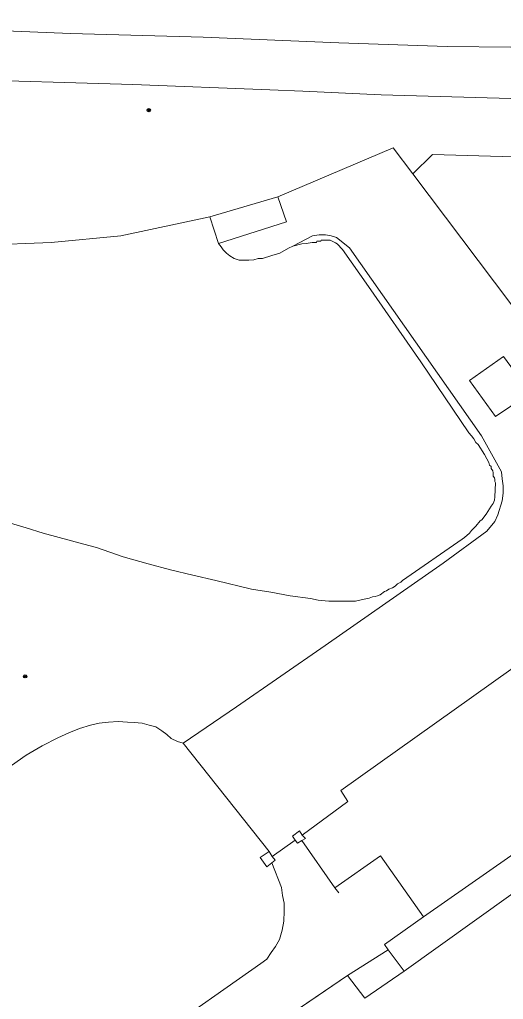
# Model space of a CAD drawing. Extents: x 528790 to 529292, y 179350 to 179856.
# Drawn here: x 528954.9 to 528999.3, y 179684.2 to 179774.3 of the extents above; entities that cross this region are included whole.
import ezdxf

# ---------------------------------------------------------------- set-up
doc = ezdxf.new("R2010")
doc.units = 0
doc.header["$LTSCALE"] = 0.6
doc.header["$PDMODE"] = 32
doc.header["$PDSIZE"] = 0.3
doc.layers.add('1', color=7, linetype='Continuous', lineweight=13)
doc.layers.add('2', color=7, linetype='Continuous', lineweight=13)
doc.layers.add('3', color=7, linetype='Continuous')

msp = doc.modelspace()

# ---------------------------------------------------------------- linework, layer by layer
at = {"layer": '1'}
for points in [[(528934.8, 179774), (528959.55, 179773), (528971.75, 179772.65), (528984.2, 179772.15), (528994.15, 179771.8), (529000, 179771.75), (529042.5, 179770.55), (529042.9, 179770.3), (529043.25, 179770), (529043.6, 179769.65), (529043.95, 179769.25), (529044.25, 179768.6), (529044.5, 179767.9), (529044.6, 179767.3), (529044.6, 179766.8), (529044.55, 179766.25), (529044.4, 179765.75), (529044.25, 179765.3), (529044.2, 179764.8), (529048.4, 179764.8)], [(529000, 179771.75), (528994.15, 179771.8), (528984.2, 179772.15), (528971.75, 179772.65), (528959.55, 179773), (528934.8, 179774)], [(529000, 179767.03), (528988.1, 179767.35), (528980.9, 179767.7), (528977.883, 179767.816), (528965.3, 179768.3), (528948.5, 179768.8)], [(528948.5, 179768.8), (528965.3, 179768.3), (528977.883, 179767.816), (528980.9, 179767.7), (528988.1, 179767.35), (529000, 179767.03)], [(528951.55, 179753.55), (528957.8, 179753.8), (528964.2, 179754.4), (528972.37, 179756.13), (528978.6, 179757.98), (528989.2, 179762.5), (528991.008, 179760.097), (528992.826, 179761.868), (529019.482, 179761.108)], [(529000, 179748.15), (528991.008, 179760.097), (528989.2, 179762.5), (528978.6, 179757.98), (528979.4, 179755.7), (528973.15, 179753.7), (528973.4, 179753.4), (528973.6, 179753.1), (528973.9, 179752.8), (528974.2, 179752.55), (528974.6, 179752.3), (528975.05, 179752.15), (528975.95, 179752.15), (528976.4, 179752.2), (528976.8, 179752.3), (528977.2, 179752.3), (528978.05, 179752.6), (528978.8, 179752.8), (528979.6, 179753.25), (528980, 179753.45), (528981.8, 179754.4), (528982.4, 179754.5), (528983, 179754.5), (528983.5, 179754.4), (528984, 179754.25), (528985.2, 179753.3), (528997.3, 179736), (528999.15, 179732.7), (528999.2, 179732.05), (528999.3, 179731.4), (528999.3, 179730.75), (528999.2, 179730.05), (528998.8, 179728.75), (528998.55, 179728.15), (528997.8, 179727.25), (528993.8, 179724.3), (528982.95, 179716.75), (528974.8, 179711.1), (528969.9, 179707.75), (528977.8, 179697.8), (528978.1, 179697.35), (528980.2, 179698.85), (528979.95, 179699.2), (528980.6, 179699.7), (528980.85, 179699.3), (528985.05, 179702.4), (528984.4, 179703.4), (529000, 179714.53)], [(528986.55, 179721), (528987, 179721.1), (528987.3, 179721.2), (528987.55, 179721.25), (528987.75, 179721.3), (528988, 179721.4), (528988.4, 179721.7), (528988.6, 179721.75), (528988.8, 179721.9), (528989.15, 179722.05), (528989.4, 179722.2), (528989.6, 179722.4), (528989.9, 179722.55), (528990.05, 179722.7), (528995.55, 179726.5), (528995.75, 179726.65), (528996.2, 179727.05), (528996.4, 179727.3), (528996.8, 179727.7), (528997.2, 179728.2), (528997.35, 179728.3), (528997.75, 179728.8), (528998.2, 179729.55), (528998.4, 179729.8), (528998.5, 179730.1), (528998.55, 179730.4), (528998.6, 179731.7), (528998.55, 179731.8), (528998.55, 179732), (528998.5, 179732.15), (528998.4, 179732.3), (528998.4, 179732.6), (528998.35, 179732.8), (528998.2, 179733), (528998.2, 179733.2), (528998.05, 179733.3), (528998, 179733.55), (528997.8, 179733.9), (528997.6, 179734.3), (528997, 179735.2), (528996.8, 179735.4), (528996.6, 179735.75), (528996.4, 179736), (528996.15, 179736.3), (528991.75, 179742.8), (528986.95, 179749.75), (528984.55, 179753.15), (528984.05, 179753.65), (528983.9, 179753.75), (528983.4, 179754), (528982.6, 179754), (528982.55, 179753.9), (528982.2, 179753.9), (528982.15, 179753.8), (528981.75, 179753.8), (528981.2, 179753.7), (528980.8, 179753.65), (528980, 179753.45), (528979.6, 179753.25), (528978.8, 179752.8), (528978.05, 179752.6), (528977.2, 179752.3), (528976.8, 179752.3), (528976.4, 179752.2), (528975.95, 179752.15), (528975.05, 179752.15), (528974.6, 179752.3), (528974.2, 179752.55), (528973.9, 179752.8), (528973.6, 179753.1), (528973.4, 179753.4), (528973.15, 179753.7), (528972.37, 179756.13), (528964.2, 179754.4), (528957.8, 179753.8), (528951.55, 179753.55)], [(528954.15, 179705.7), (528955.5, 179706.65), (528956.95, 179707.5), (528958.4, 179708.25), (528959.4, 179708.7), (528960.4, 179709.1), (528961.4, 179709.4), (528962.2, 179709.6), (528963.05, 179709.7), (528963.95, 179709.75), (528964.8, 179709.7), (528965.4, 179709.65), (528966.15, 179709.6), (528966.8, 179709.4), (528967.4, 179709.25), (528967.95, 179708.9), (528968.4, 179708.55), (528968.8, 179708.2), (528969.4, 179707.9), (528969.9, 179707.75), (528974.8, 179711.1), (528982.95, 179716.75), (528993.8, 179724.3), (528997.8, 179727.25), (528998.55, 179728.15), (528998.8, 179728.75), (528999.2, 179730.05), (528999.3, 179730.75), (528999.3, 179731.4), (528999.2, 179732.05), (528999.15, 179732.7), (528997.3, 179736), (528985.2, 179753.3), (528984, 179754.25), (528983.5, 179754.4), (528983, 179754.5), (528982.4, 179754.5), (528981.8, 179754.4), (528980, 179753.45), (528980.8, 179753.65), (528981.2, 179753.7), (528981.75, 179753.8), (528982.15, 179753.8), (528982.2, 179753.9), (528982.55, 179753.9), (528982.6, 179754), (528983.4, 179754), (528983.9, 179753.75), (528984.05, 179753.65), (528984.55, 179753.15), (528986.95, 179749.75), (528991.75, 179742.8), (528996.15, 179736.3), (528996.4, 179736), (528996.6, 179735.75), (528996.8, 179735.4), (528997, 179735.2), (528997.6, 179734.3), (528997.8, 179733.9), (528998, 179733.55), (528998.05, 179733.3), (528998.2, 179733.2), (528998.2, 179733), (528998.35, 179732.8), (528998.4, 179732.6)], [(529000, 179738.75), (528998.6, 179737.8), (528996.2, 179741.1), (528999.35, 179743.3)], [(528998.4, 179732.6), (528998.4, 179732.3), (528998.5, 179732.15), (528998.55, 179732), (528998.55, 179731.8), (528998.6, 179731.7), (528998.55, 179730.4), (528998.5, 179730.1), (528998.4, 179729.8), (528998.2, 179729.55), (528997.75, 179728.8), (528997.35, 179728.3), (528997.2, 179728.2), (528996.8, 179727.7), (528996.4, 179727.3), (528996.2, 179727.05), (528995.75, 179726.65), (528995.55, 179726.5), (528990.05, 179722.7), (528989.9, 179722.55), (528989.6, 179722.4), (528989.4, 179722.2), (528989.15, 179722.05), (528988.8, 179721.9), (528988.6, 179721.75), (528988.4, 179721.7), (528988, 179721.4), (528987.75, 179721.3), (528987.55, 179721.25), (528987.3, 179721.2), (528987, 179721.1), (528986.55, 179721), (528985.75, 179720.8), (528983.3, 179720.8), (528982.3, 179720.9), (528981.6, 179721.05), (528979.75, 179721.3), (528977.95, 179721.65), (528976.2, 179721.9), (528972.9, 179722.7), (528970.8, 179723.2), (528968.75, 179723.7), (528966.7, 179724.25), (528964.4, 179724.9), (528961.95, 179725.75), (528960.8, 179726.05), (528957.05, 179727.05), (528955.5, 179727.55), (528952.05, 179728.55)], [(528952.05, 179728.55), (528955.5, 179727.55), (528957.05, 179727.05), (528960.8, 179726.05), (528961.95, 179725.75), (528964.4, 179724.9), (528966.7, 179724.25), (528968.75, 179723.7), (528970.8, 179723.2), (528972.9, 179722.7), (528976.2, 179721.9), (528977.95, 179721.65), (528979.75, 179721.3), (528981.6, 179721.05), (528982.3, 179720.9), (528983.3, 179720.8), (528985.75, 179720.8), (528986.55, 179721)], [(529043.7, 179727.75), (529038.5, 179724.15), (529038, 179724.3), (529027.7, 179717.15), (529027.75, 179716.6), (529024.2, 179714.15), (529025.4, 179712.25), (529014.8, 179704.8), (529015.15, 179704.4), (529011.3, 179701.7), (529000, 179693.8), (528990.2, 179686.8), (528986.6, 179684.3), (528985, 179686.4), (528972.45, 179677.85)], [(528967.45, 179680.75), (528977.05, 179687.5), (528977.6, 179687.9), (528978, 179688.5), (528978.4, 179689.05), (528978.75, 179689.7), (528979, 179690.55), (528979.15, 179691.4), (528979.2, 179692.3), (528979.2, 179693.05), (528979.05, 179693.75), (528978.95, 179694.5), (528978.05, 179696.75), (528977.6, 179696.4), (528977, 179697.25), (528977.8, 179697.8), (528969.9, 179707.75), (528969.4, 179707.9), (528968.8, 179708.2), (528968.4, 179708.55), (528967.95, 179708.9), (528967.4, 179709.25), (528966.8, 179709.4), (528966.15, 179709.6), (528965.4, 179709.65), (528964.8, 179709.7), (528963.95, 179709.75), (528963.05, 179709.7), (528962.2, 179709.6), (528961.4, 179709.4), (528960.4, 179709.1), (528959.4, 179708.7), (528958.4, 179708.25), (528956.95, 179707.5), (528955.5, 179706.65), (528954.15, 179705.7)], [(528972.45, 179677.85), (528985, 179686.4), (528988.75, 179688.75), (528988.4, 179689.25), (528992, 179691.8), (528988.05, 179697.4), (528983.85, 179694.45), (528980.8, 179698.8), (528980.4, 179698.55), (528980.2, 179698.85), (528978.1, 179697.35), (528978.35, 179697), (528978.05, 179696.75), (528978.95, 179694.5), (528979.05, 179693.75), (528979.2, 179693.05), (528979.2, 179692.3), (528979.15, 179691.4), (528979, 179690.55), (528978.75, 179689.7), (528978.4, 179689.05), (528978, 179688.5), (528977.6, 179687.9), (528977.05, 179687.5), (528967.45, 179680.75)]]:
    msp.add_lwpolyline(points, dxfattribs=at)
for points in [[(529020.45, 179758), (529020.25, 179758.25), (529020.2, 179758.4), (529021.25, 179759.2), (529019.482, 179761.108), (528992.826, 179761.868), (528991.008, 179760.097), (529000, 179748.15), (529001.85, 179745), (529002.4, 179745.25), (529011.05, 179751.3), (529010.8, 179751.7), (529011.75, 179752.4), (529012, 179752)], [(528978.6, 179757.98), (528972.37, 179756.13), (528973.15, 179753.7), (528979.4, 179755.7)], [(528999.35, 179743.3), (528996.2, 179741.1), (528998.6, 179737.8), (529000, 179738.75), (529001, 179739.4), (529001.7, 179739.9), (529000, 179742.4)], [(529009.95, 179703.65), (529013.7, 179706.3), (529013.35, 179706.75), (529020.45, 179711.7), (529019.9, 179712.5), (529013.25, 179721.8), (529009.4, 179719.15), (529011.5, 179716.05), (529005.6, 179711.8), (529002.6, 179716.3), (529000, 179714.53), (528984.4, 179703.4), (528985.05, 179702.4), (528980.85, 179699.3), (528981.15, 179699), (528980.8, 179698.8), (528983.85, 179694.45), (528988.05, 179697.4), (528992, 179691.8), (529000, 179697.4), (529009.7, 179704.1)], [(529009.95, 179703.65), (529009.7, 179704.1), (529000, 179697.4), (528992, 179691.8), (528988.4, 179689.25), (528988.75, 179688.75), (528990.2, 179686.8), (529000, 179693.8), (529011.3, 179701.7)], [(528980.8, 179698.8), (528981.15, 179699), (528980.85, 179699.3), (528980.6, 179699.7), (528979.95, 179699.2), (528980.2, 179698.85), (528980.4, 179698.55)], [(528978.1, 179697.35), (528977.8, 179697.8), (528977, 179697.25), (528977.6, 179696.4), (528978.05, 179696.75), (528978.35, 179697)], [(528985, 179686.4), (528986.6, 179684.3), (528990.2, 179686.8), (528988.75, 179688.75)]]:
    msp.add_lwpolyline(points, close=True, dxfattribs=at)
at = {"layer": '2'}
for p, q in [((528972.37, 179756.13), (528978.6, 179757.98)), ((528972.37, 179756.13), (528973.15, 179753.7)), ((528977.8, 179697.8), (528969.9, 179707.75)), ((528978.1, 179697.35), (528980.2, 179698.85)), ((528983.85, 179694.45), (528980.8, 179698.8)), ((528977.8, 179697.8), (528978.1, 179697.35)), ((528984.2, 179694), (528983.85, 179694.45)), ((528988.4, 179689.25), (528992, 179691.8)), ((528988.75, 179688.75), (528988.4, 179689.25)), ((528985, 179686.4), (528988.75, 179688.75)), ((528990.2, 179686.8), (528988.75, 179688.75)), ((528985, 179686.4), (528972.45, 179677.85))]:
    msp.add_line(p, q, dxfattribs=at)
for points in [[(528790.22, 179774.277), (528823.7, 179773.15), (528843.9, 179772.4), (528859.6, 179771.8), (528880.95, 179771.15), (528896.6, 179770.5), (528913.4, 179770), (528929.35, 179769.4), (528948.5, 179768.8), (528965.3, 179768.3), (528977.883, 179767.816), (528980.9, 179767.7), (528988.1, 179767.35), (529000, 179767.03), (529025.95, 179766.25), (529028.05, 179766.15), (529028.95, 179766.05), (529029.6, 179766.05), (529029.75, 179766), (529029.8, 179765.9), (529030.2, 179765.6)], [(528934.8, 179774), (528959.55, 179773), (528971.75, 179772.65), (528984.2, 179772.15), (528994.15, 179771.8), (529000, 179771.75), (529042.5, 179770.55), (529042.9, 179770.3), (529043.25, 179770), (529043.6, 179769.65), (529043.95, 179769.25), (529044.25, 179768.6), (529044.5, 179767.9), (529044.6, 179767.3), (529044.6, 179766.8), (529044.55, 179766.25), (529044.4, 179765.75), (529044.25, 179765.3)], [(528790.22, 179770.55), (528945.7, 179753.9), (528948.6, 179753.65), (528951.55, 179753.55), (528957.8, 179753.8), (528964.2, 179754.4), (528972.37, 179756.13)], [(528978.6, 179757.98), (528989.2, 179762.5), (528991.008, 179760.097)], [(528991.008, 179760.097), (528992.826, 179761.868), (529019.482, 179761.108), (529021.25, 179759.2)], [(528991.008, 179760.097), (529000, 179748.15), (529001.85, 179745)], [(528973.15, 179753.7), (528979.4, 179755.7), (528978.6, 179757.98)], [(528969.9, 179707.75), (528974.8, 179711.1), (528982.95, 179716.75), (528993.8, 179724.3), (528997.8, 179727.25), (528998.55, 179728.15), (528998.8, 179728.75), (528999.2, 179730.05), (528999.3, 179730.75), (528999.3, 179731.4), (528999.2, 179732.05), (528999.15, 179732.7), (528997.3, 179736), (528985.2, 179753.3), (528984, 179754.25), (528983.5, 179754.4), (528983, 179754.5), (528982.4, 179754.5), (528981.8, 179754.4), (528980, 179753.45)], [(528987, 179721.1), (528987.3, 179721.2), (528987.55, 179721.25), (528987.75, 179721.3), (528988, 179721.4), (528988.4, 179721.7), (528988.6, 179721.75), (528988.8, 179721.9), (528989.15, 179722.05), (528989.4, 179722.2), (528989.6, 179722.4), (528989.9, 179722.55), (528990.05, 179722.7), (528995.55, 179726.5), (528995.75, 179726.65), (528996.2, 179727.05), (528996.4, 179727.3), (528996.8, 179727.7), (528997.2, 179728.2), (528997.35, 179728.3), (528997.75, 179728.8), (528998.2, 179729.55), (528998.4, 179729.8), (528998.5, 179730.1), (528998.55, 179730.4), (528998.6, 179731.7), (528998.55, 179731.8), (528998.55, 179732), (528998.5, 179732.15), (528998.4, 179732.3), (528998.4, 179732.6), (528998.35, 179732.8), (528998.2, 179733), (528998.2, 179733.2), (528998.05, 179733.3), (528998, 179733.55), (528997.8, 179733.9), (528997.6, 179734.3), (528997, 179735.2), (528996.8, 179735.4), (528996.6, 179735.75), (528996.4, 179736), (528996.15, 179736.3), (528991.75, 179742.8), (528986.95, 179749.75), (528984.55, 179753.15), (528984.05, 179753.65), (528983.9, 179753.75), (528983.4, 179754), (528982.6, 179754), (528982.55, 179753.9), (528982.2, 179753.9), (528982.15, 179753.8), (528981.75, 179753.8), (528981.2, 179753.7), (528980.8, 179753.65), (528980, 179753.45)], [(528980, 179753.45), (528979.6, 179753.25), (528978.8, 179752.8), (528978.05, 179752.6), (528977.2, 179752.3), (528976.8, 179752.3), (528976.4, 179752.2), (528975.95, 179752.15), (528975.05, 179752.15), (528974.6, 179752.3), (528974.2, 179752.55), (528973.9, 179752.8), (528973.6, 179753.1), (528973.4, 179753.4), (528973.15, 179753.7)], [(528999.35, 179743.3), (528996.2, 179741.1), (528998.6, 179737.8), (529000, 179738.75), (529001, 179739.4)], [(528952.05, 179728.55), (528955.5, 179727.55), (528957.05, 179727.05), (528960.8, 179726.05), (528961.95, 179725.75), (528964.4, 179724.9), (528966.7, 179724.25), (528968.75, 179723.7), (528970.8, 179723.2), (528972.9, 179722.7), (528976.2, 179721.9), (528977.95, 179721.65), (528979.75, 179721.3), (528981.6, 179721.05), (528982.3, 179720.9), (528983.3, 179720.8), (528985.75, 179720.8), (528986.55, 179721), (528987, 179721.1)], [(528980.85, 179699.3), (528985.05, 179702.4), (528984.4, 179703.4), (529000, 179714.53), (529002.6, 179716.3)], [(528951.82, 179704.65), (528952.2, 179704.65), (528954.15, 179705.7), (528955.5, 179706.65), (528956.95, 179707.5), (528958.4, 179708.25), (528959.4, 179708.7), (528960.4, 179709.1), (528961.4, 179709.4), (528962.2, 179709.6), (528963.05, 179709.7), (528963.95, 179709.75), (528964.8, 179709.7), (528965.4, 179709.65), (528966.15, 179709.6), (528966.8, 179709.4), (528967.4, 179709.25), (528967.95, 179708.9), (528968.4, 179708.55), (528968.8, 179708.2), (528969.4, 179707.9), (528969.9, 179707.75)], [(528992, 179691.8), (529000, 179697.4), (529009.7, 179704.1)], [(529011.3, 179701.7), (529000, 179693.8), (528990.2, 179686.8)], [(528980.2, 179698.85), (528979.95, 179699.2), (528980.6, 179699.7), (528980.85, 179699.3)], [(528980.85, 179699.3), (528981.15, 179699), (528980.8, 179698.8)], [(528980.8, 179698.8), (528980.4, 179698.55), (528980.2, 179698.85)], [(528978.05, 179696.75), (528977.6, 179696.4), (528977, 179697.25), (528977.8, 179697.8)], [(528978.05, 179696.75), (528978.35, 179697), (528978.1, 179697.35)], [(528992, 179691.8), (528988.05, 179697.4), (528983.85, 179694.45)], [(528967.45, 179680.75), (528977.05, 179687.5), (528977.6, 179687.9), (528978, 179688.5), (528978.4, 179689.05), (528978.75, 179689.7), (528979, 179690.55), (528979.15, 179691.4), (528979.2, 179692.3), (528979.2, 179693.05), (528979.05, 179693.75), (528978.95, 179694.5), (528978.05, 179696.75)], [(528990.2, 179686.8), (528986.6, 179684.3), (528985, 179686.4)]]:
    msp.add_lwpolyline(points, dxfattribs=at)
at = {"layer": '3'}
for p in [(528966.75, 179765.95), (528955.4, 179713.9)]:
    msp.add_point(p, dxfattribs=at)

doc.saveas('drawing.dxf')
